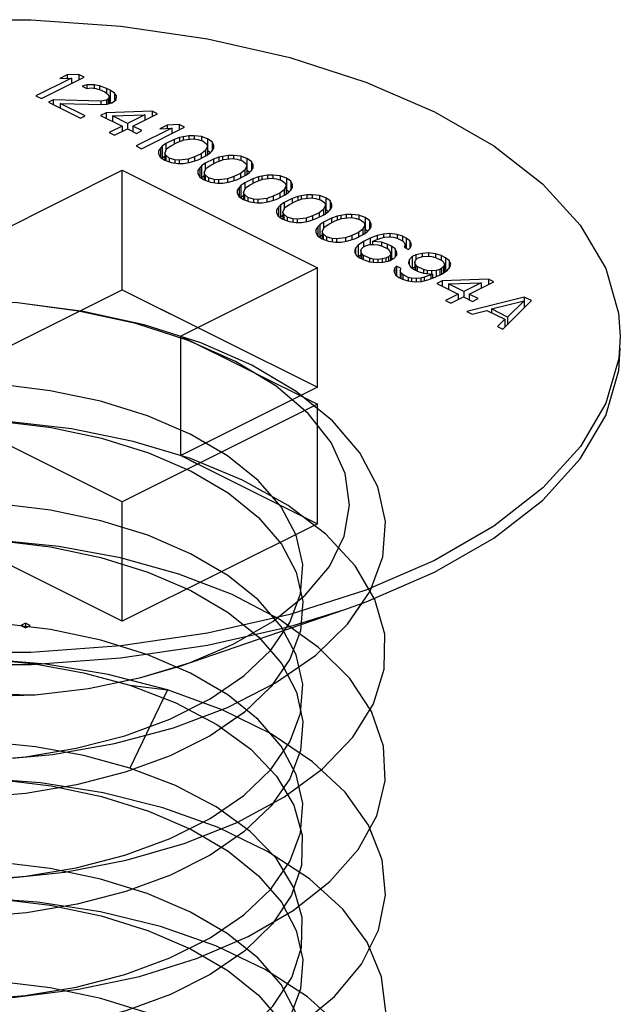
# Paper-space layout '005_EXP_CORICANT_PE_DRAWING_3_1' of a CAD drawing. Header units: millimetres. Extents: x 6 to 413, y 7 to 290.
# Tile 325 of 362: x 233.803 to 234.194, y 241.961 to 242.603. Entities that reach past the tile are written whole.
import ezdxf

# ---------------------------------------------------------------- set-up
doc = ezdxf.new("R2010")
doc.units = ezdxf.units.MM
doc.header["$LTSCALE"] = 23.1
doc.layers.get('0').update_dxf_attribs({"linetype": 'CONTINUOUS'})
doc.layers.add('124100000694A_M3X4P5_C_NI_BL183', color=7, linetype='CONTINUOUS')

# ---------------------------------------------------------------- blocks, each defined once
blk = doc.blocks.new('124100000694A_M3X4P5_C_NI_BL183', base_point=(233.7804, 242.0975))
at = {"layer": '124100000694A_M3X4P5_C_NI_BL183', "color": 7, "linetype": 'Continuous'}
for p, q in [((233.83641, 242.56495), (233.81318, 242.55333)), ((233.81668, 242.55158), (233.84468, 242.56558)), ((233.83351, 242.567), (233.82874, 242.56461)), ((233.82874, 242.56461), (233.83641, 242.56495)), ((233.84118, 242.56733), (233.83351, 242.567)), ((233.83351, 242.567), (233.83351, 242.56482)), ((233.83641, 242.56495), (233.83641, 242.56145)), ((233.84118, 242.56733), (233.84118, 242.56383)), ((233.84468, 242.56558), (233.84118, 242.56733)), ((233.84634, 242.56058), (233.84337, 242.55968)), ((233.84337, 242.55968), (233.84629, 242.55822)), ((233.84629, 242.55822), (233.84925, 242.55853)), ((233.85106, 242.5606), (233.84634, 242.56058)), ((233.84634, 242.56058), (233.84634, 242.55822)), ((233.84925, 242.55853), (233.85219, 242.55825)), ((233.85106, 242.5606), (233.85106, 242.55825)), ((233.85458, 242.56003), (233.85106, 242.5606)), ((233.85219, 242.55825), (233.8557, 242.55709)), ((233.85458, 242.56003), (233.85458, 242.55746)), ((233.85926, 242.55829), (233.85458, 242.56003)), ((233.8557, 242.55709), (233.85803, 242.55593)), ((233.85926, 242.55829), (233.85926, 242.555)), ((233.8616, 242.55712), (233.85926, 242.55829)), ((233.8616, 242.55712), (233.8616, 242.54933)), ((233.8645, 242.55507), (233.8616, 242.55712)), ((233.81318, 242.55333), (233.81668, 242.55158)), ((233.82432, 242.55074), (233.82134, 242.54925)), ((233.82432, 242.55074), (233.82432, 242.54776)), ((233.85555, 242.55002), (233.82432, 242.55074)), ((233.8591, 242.55063), (233.85555, 242.55002)), ((233.85803, 242.55593), (233.86035, 242.55417)), ((233.86029, 242.55122), (233.8591, 242.55063)), ((233.8591, 242.55063), (233.8591, 242.54798)), ((233.86091, 242.5527), (233.86029, 242.55122)), ((233.86029, 242.55122), (233.86029, 242.54817)), ((233.86035, 242.55417), (233.86091, 242.5527)), ((233.86091, 242.5527), (233.86091, 242.54836)), ((233.86379, 242.54947), (233.86559, 242.55095)), ((233.8645, 242.55507), (233.8645, 242.55005)), ((233.86564, 242.55331), (233.8645, 242.55507)), ((233.86559, 242.55095), (233.86564, 242.55331)), ((233.82134, 242.54925), (233.84234, 242.53875)), ((233.82899, 242.5484), (233.82899, 242.54542)), ((233.82899, 242.5484), (233.85668, 242.54766)), ((233.84532, 242.54024), (233.82899, 242.5484)), ((233.85555, 242.55002), (233.85555, 242.54766)), ((233.85668, 242.54766), (233.85963, 242.54798)), ((233.85963, 242.54798), (233.8626, 242.54888)), ((233.8616, 242.54933), (233.86091, 242.54967)), ((233.86235, 242.5488), (233.8616, 242.54933)), ((233.8626, 242.54888), (233.86379, 242.54947)), ((233.84234, 242.53875), (233.84532, 242.54024)), ((233.85893, 242.54237), (233.85535, 242.54058)), ((233.85535, 242.54058), (233.86935, 242.53358)), ((233.88901, 242.54341), (233.85893, 242.54237)), ((233.85893, 242.54237), (233.85893, 242.5388)), ((233.86301, 242.54033), (233.88425, 242.54103)), ((233.86301, 242.54033), (233.86301, 242.53675)), ((233.87293, 242.53537), (233.86301, 242.54033)), ((233.88425, 242.54103), (233.87293, 242.53537)), ((233.87643, 242.53362), (233.89251, 242.54166)), ((233.88425, 242.54103), (233.88425, 242.53753)), ((233.88901, 242.54341), (233.88901, 242.53991)), ((233.89251, 242.54166), (233.88901, 242.54341)), ((233.86935, 242.53358), (233.86101, 242.52941)), ((233.86451, 242.52766), (233.87285, 242.53183)), ((233.86935, 242.53358), (233.86935, 242.53008)), ((233.87285, 242.53183), (233.87869, 242.52892)), ((233.87293, 242.53537), (233.87293, 242.53183)), ((233.87643, 242.53362), (233.87643, 242.53005)), ((233.88226, 242.5307), (233.87643, 242.53362)), ((233.90175, 242.53228), (233.87851, 242.52066)), ((233.88201, 242.51891), (233.91001, 242.53291)), ((233.89884, 242.53433), (233.89408, 242.53195)), ((233.89408, 242.53195), (233.90175, 242.53228)), ((233.90651, 242.53466), (233.89884, 242.53433)), ((233.89884, 242.53433), (233.89884, 242.53215)), ((233.90175, 242.53228), (233.90175, 242.52878)), ((233.90651, 242.53466), (233.90651, 242.53116)), ((233.91001, 242.53291), (233.90651, 242.53466)), ((233.86101, 242.52941), (233.86451, 242.52766)), ((233.87869, 242.52892), (233.88226, 242.5307)), ((233.90336, 242.52492), (233.898, 242.52224)), ((233.90692, 242.52612), (233.90336, 242.52492)), ((233.90336, 242.52492), (233.90336, 242.522)), ((233.90568, 242.52316), (233.90984, 242.52466)), ((233.90929, 242.52672), (233.90692, 242.52612)), ((233.90692, 242.52612), (233.90692, 242.52361)), ((233.91284, 242.52733), (233.90929, 242.52672)), ((233.90929, 242.52672), (233.90929, 242.52446)), ((233.90984, 242.52466), (233.91575, 242.52528)), ((233.91638, 242.52735), (233.91284, 242.52733)), ((233.91284, 242.52733), (233.91284, 242.52497)), ((233.91575, 242.52528), (233.91869, 242.525)), ((233.91638, 242.52735), (233.91638, 242.52528)), ((233.92109, 242.52678), (233.91638, 242.52735)), ((233.91869, 242.525), (233.9222, 242.52384)), ((233.92109, 242.52678), (233.92109, 242.52421)), ((233.92518, 242.52533), (233.92109, 242.52678)), ((233.92518, 242.52533), (233.92518, 242.51754)), ((233.92809, 242.52328), (233.92518, 242.52533)), ((233.87851, 242.52066), (233.88201, 242.51891)), ((233.8944, 242.51927), (233.89318, 242.5175)), ((233.8956, 242.52046), (233.8944, 242.51927)), ((233.8944, 242.51927), (233.8944, 242.51338)), ((233.898, 242.52224), (233.8956, 242.52046)), ((233.8956, 242.52046), (233.8956, 242.51266)), ((233.89728, 242.51605), (233.89852, 242.519)), ((233.898, 242.52224), (233.898, 242.51776)), ((233.89852, 242.519), (233.90151, 242.52108)), ((233.90151, 242.52108), (233.90568, 242.52316)), ((233.9222, 242.52384), (233.92452, 242.52208)), ((233.92508, 242.52061), (233.92384, 242.51766)), ((233.92452, 242.52208), (233.92508, 242.52061)), ((233.92508, 242.52061), (233.92508, 242.51495)), ((233.92796, 242.51739), (233.92918, 242.51916)), ((233.92809, 242.52328), (233.92809, 242.51757)), ((233.92922, 242.52093), (233.92809, 242.52328)), ((233.92918, 242.51916), (233.92922, 242.52093)), ((233.89318, 242.5175), (233.89315, 242.51573)), ((233.89315, 242.51573), (233.89428, 242.51338)), ((233.89318, 242.5175), (233.89318, 242.51573)), ((233.89428, 242.51338), (233.89718, 242.51133)), ((233.8956, 242.51266), (233.89547, 242.51253)), ((233.89728, 242.51391), (233.8956, 242.51266)), ((233.89728, 242.51605), (233.89728, 242.51133)), ((233.89784, 242.51457), (233.89728, 242.51605)), ((233.89784, 242.51457), (233.89784, 242.5111)), ((233.90016, 242.51282), (233.89784, 242.51457)), ((233.90016, 242.51282), (233.90016, 242.51027)), ((233.90367, 242.51166), (233.90016, 242.51282)), ((233.90367, 242.51166), (233.90367, 242.50959)), ((233.90661, 242.51138), (233.90367, 242.51166)), ((233.91252, 242.512), (233.90661, 242.51138)), ((233.91668, 242.51349), (233.91252, 242.512)), ((233.91252, 242.512), (233.91252, 242.50994)), ((233.91544, 242.51054), (233.919, 242.51174)), ((233.92085, 242.51558), (233.91668, 242.51349)), ((233.91668, 242.51349), (233.91668, 242.51096)), ((233.919, 242.51174), (233.92436, 242.51442)), ((233.92384, 242.51766), (233.92085, 242.51558)), ((233.92085, 242.51558), (233.92085, 242.51266)), ((233.92903, 242.51209), (233.92367, 242.50941)), ((233.92384, 242.51766), (233.92384, 242.51416)), ((233.92436, 242.51442), (233.92676, 242.5162)), ((233.92686, 242.51635), (233.92518, 242.51754)), ((233.92676, 242.5162), (233.92796, 242.51739)), ((233.93259, 242.51328), (233.92903, 242.51209)), ((233.92903, 242.51209), (233.92903, 242.50917)), ((233.93135, 242.51033), (233.93551, 242.51183)), ((233.93496, 242.51389), (233.93259, 242.51328)), ((233.93259, 242.51328), (233.93259, 242.51078)), ((233.93851, 242.51449), (233.93496, 242.51389)), ((233.93496, 242.51389), (233.93496, 242.51163)), ((233.93551, 242.51183), (233.94142, 242.51245)), ((233.94205, 242.51451), (233.93851, 242.51449)), ((233.93851, 242.51449), (233.93851, 242.51214)), ((233.94142, 242.51245), (233.94436, 242.51217)), ((233.94205, 242.51451), (233.94205, 242.51245)), ((233.94675, 242.51395), (233.94205, 242.51451)), ((233.94436, 242.51217), (233.94787, 242.51101)), ((233.94675, 242.51395), (233.94675, 242.51138)), ((233.95085, 242.5125), (233.94675, 242.51395)), ((233.95085, 242.5125), (233.95085, 242.5047)), ((233.95375, 242.51045), (233.95085, 242.5125)), ((233.89718, 242.51133), (233.90128, 242.50988)), ((233.90128, 242.50988), (233.90598, 242.50931)), ((233.90598, 242.50931), (233.90952, 242.50933)), ((233.90661, 242.51138), (233.90661, 242.50931)), ((233.90952, 242.50933), (233.91307, 242.50994)), ((233.91307, 242.50994), (233.91544, 242.51054)), ((233.92007, 242.50644), (233.91885, 242.50466)), ((233.92127, 242.50762), (233.92007, 242.50644)), ((233.92007, 242.50644), (233.92007, 242.50054)), ((233.92367, 242.50941), (233.92127, 242.50762)), ((233.92127, 242.50762), (233.92127, 242.49983)), ((233.92295, 242.50321), (233.92419, 242.50617)), ((233.92367, 242.50941), (233.92367, 242.50492)), ((233.92419, 242.50617), (233.92718, 242.50824)), ((233.92718, 242.50824), (233.93135, 242.51033)), ((233.94787, 242.51101), (233.95019, 242.50925)), ((233.95075, 242.50778), (233.94951, 242.50483)), ((233.95019, 242.50925), (233.95075, 242.50778)), ((233.95075, 242.50778), (233.95075, 242.50212)), ((233.95363, 242.50455), (233.95485, 242.50633)), ((233.95375, 242.51045), (233.95375, 242.50473)), ((233.95488, 242.5081), (233.95375, 242.51045)), ((233.95485, 242.50633), (233.95488, 242.5081)), ((233.7804, 242.46026), (233.8695, 242.50481)), ((233.8695, 242.42686), (233.8695, 242.50481)), ((233.8695, 242.50481), (233.99678, 242.44117)), ((233.91885, 242.50466), (233.91881, 242.50289)), ((233.91881, 242.50289), (233.91994, 242.50054)), ((233.91885, 242.50466), (233.91885, 242.50289)), ((233.91994, 242.50054), (233.92285, 242.49849)), ((233.92127, 242.49983), (233.92114, 242.4997)), ((233.92295, 242.50108), (233.92127, 242.49983)), ((233.92295, 242.50321), (233.92295, 242.49849)), ((233.92351, 242.50174), (233.92295, 242.50321)), ((233.92351, 242.50174), (233.92351, 242.49826)), ((233.92583, 242.49998), (233.92351, 242.50174)), ((233.92583, 242.49998), (233.92583, 242.49744)), ((233.92934, 242.49882), (233.92583, 242.49998)), ((233.92934, 242.49882), (233.92934, 242.49676)), ((233.93228, 242.49854), (233.92934, 242.49882)), ((233.93819, 242.49917), (233.93228, 242.49854)), ((233.94235, 242.50066), (233.93819, 242.49917)), ((233.93819, 242.49917), (233.93819, 242.4971)), ((233.94111, 242.49771), (233.94467, 242.4989)), ((233.94652, 242.50275), (233.94235, 242.50066)), ((233.94235, 242.50066), (233.94235, 242.49812)), ((233.94467, 242.4989), (233.95003, 242.50159)), ((233.94951, 242.50483), (233.94652, 242.50275)), ((233.94652, 242.50275), (233.94652, 242.49983)), ((233.9547, 242.49925), (233.94934, 242.49657)), ((233.94951, 242.50483), (233.94951, 242.50132)), ((233.95003, 242.50159), (233.95243, 242.50337)), ((233.95253, 242.50352), (233.95085, 242.5047)), ((233.95243, 242.50337), (233.95363, 242.50455)), ((233.95826, 242.50045), (233.9547, 242.49925)), ((233.9547, 242.49925), (233.9547, 242.49634)), ((233.95702, 242.4975), (233.96118, 242.49899)), ((233.96063, 242.50105), (233.95826, 242.50045)), ((233.95826, 242.50045), (233.95826, 242.49794)), ((233.96418, 242.50166), (233.96063, 242.50105)), ((233.96063, 242.50105), (233.96063, 242.49879)), ((233.96118, 242.49899), (233.96709, 242.49961)), ((233.96772, 242.50168), (233.96418, 242.50166)), ((233.96418, 242.50166), (233.96418, 242.49931)), ((233.96709, 242.49961), (233.97003, 242.49933)), ((233.96772, 242.50168), (233.96772, 242.49961)), ((233.97242, 242.50111), (233.96772, 242.50168)), ((233.97003, 242.49933), (233.97354, 242.49817)), ((233.97242, 242.50111), (233.97242, 242.49854)), ((233.97652, 242.49966), (233.97242, 242.50111)), ((233.97652, 242.49966), (233.97652, 242.49187)), ((233.97942, 242.49761), (233.97652, 242.49966)), ((233.92285, 242.49849), (233.92694, 242.49704)), ((233.92694, 242.49704), (233.93165, 242.49648)), ((233.93165, 242.49648), (233.93519, 242.4965)), ((233.93228, 242.49854), (233.93228, 242.49648)), ((233.93519, 242.4965), (233.93874, 242.4971)), ((233.93874, 242.4971), (233.94111, 242.49771)), ((233.94574, 242.4936), (233.94452, 242.49183)), ((233.94694, 242.49479), (233.94574, 242.4936)), ((233.94574, 242.4936), (233.94574, 242.48771)), ((233.94934, 242.49657), (233.94694, 242.49479)), ((233.94694, 242.49479), (233.94694, 242.487)), ((233.94862, 242.49038), (233.94986, 242.49333)), ((233.94934, 242.49657), (233.94934, 242.49209)), ((233.94986, 242.49333), (233.95285, 242.49541)), ((233.95285, 242.49541), (233.95702, 242.4975)), ((233.97354, 242.49817), (233.97586, 242.49642)), ((233.97642, 242.49495), (233.97518, 242.49199)), ((233.97586, 242.49642), (233.97642, 242.49495)), ((233.97642, 242.49495), (233.97642, 242.48929)), ((233.9793, 242.49172), (233.98051, 242.49349)), ((233.97942, 242.49761), (233.97942, 242.4919)), ((233.98055, 242.49526), (233.97942, 242.49761)), ((233.98051, 242.49349), (233.98055, 242.49526)), ((233.94452, 242.49183), (233.94448, 242.49006)), ((233.94448, 242.49006), (233.94561, 242.48771)), ((233.94452, 242.49183), (233.94452, 242.49006)), ((233.94561, 242.48771), (233.94852, 242.48566)), ((233.94694, 242.487), (233.94681, 242.48687)), ((233.94862, 242.48824), (233.94694, 242.487)), ((233.94862, 242.49038), (233.94862, 242.48566)), ((233.94917, 242.48891), (233.94862, 242.49038)), ((233.94917, 242.48891), (233.94917, 242.48543)), ((233.9515, 242.48715), (233.94917, 242.48891)), ((233.9515, 242.48715), (233.9515, 242.4846)), ((233.95501, 242.48599), (233.9515, 242.48715)), ((233.95501, 242.48599), (233.95501, 242.48392)), ((233.95795, 242.48571), (233.95501, 242.48599)), ((233.96386, 242.48633), (233.95795, 242.48571)), ((233.96802, 242.48783), (233.96386, 242.48633)), ((233.96386, 242.48633), (233.96386, 242.48427)), ((233.96677, 242.48487), (233.97034, 242.48607)), ((233.97219, 242.48991), (233.96802, 242.48783)), ((233.96802, 242.48783), (233.96802, 242.48529)), ((233.97034, 242.48607), (233.9757, 242.48875)), ((233.97518, 242.49199), (233.97219, 242.48991)), ((233.97219, 242.48991), (233.97219, 242.487)), ((233.98037, 242.48642), (233.975, 242.48374)), ((233.97518, 242.49199), (233.97518, 242.48849)), ((233.9757, 242.48875), (233.97809, 242.49053)), ((233.9782, 242.49068), (233.97652, 242.49187)), ((233.97809, 242.49053), (233.9793, 242.49172)), ((233.98393, 242.48762), (233.98037, 242.48642)), ((233.98037, 242.48642), (233.98037, 242.4835)), ((233.98269, 242.48466), (233.98685, 242.48616)), ((233.9863, 242.48822), (233.98393, 242.48762)), ((233.98393, 242.48762), (233.98393, 242.48511)), ((233.98985, 242.48883), (233.9863, 242.48822)), ((233.9863, 242.48822), (233.9863, 242.48596)), ((233.98685, 242.48616), (233.99275, 242.48678)), ((233.99339, 242.48884), (233.98985, 242.48883)), ((233.98985, 242.48883), (233.98985, 242.48647)), ((233.99275, 242.48678), (233.99569, 242.4865)), ((233.99339, 242.48884), (233.99339, 242.48678)), ((233.99809, 242.48828), (233.99339, 242.48884)), ((233.99569, 242.4865), (233.99921, 242.48534)), ((233.99809, 242.48828), (233.99809, 242.48571)), ((234.00219, 242.48683), (233.99809, 242.48828)), ((234.00219, 242.48683), (234.00219, 242.47903)), ((234.00509, 242.48478), (234.00219, 242.48683)), ((233.94852, 242.48566), (233.95261, 242.48421)), ((233.95261, 242.48421), (233.95732, 242.48364)), ((233.95732, 242.48364), (233.96085, 242.48366)), ((233.95795, 242.48571), (233.95795, 242.48364)), ((233.96085, 242.48366), (233.9644, 242.48427)), ((233.9644, 242.48427), (233.96677, 242.48487)), ((233.9714, 242.48077), (233.97019, 242.479)), ((233.97261, 242.48196), (233.9714, 242.48077)), ((233.9714, 242.48077), (233.9714, 242.47487)), ((233.975, 242.48374), (233.97261, 242.48196)), ((233.97261, 242.48196), (233.97261, 242.47416)), ((233.97428, 242.47754), (233.97553, 242.4805)), ((233.975, 242.48374), (233.975, 242.47926)), ((233.97553, 242.4805), (233.97852, 242.48258)), ((233.97852, 242.48258), (233.98269, 242.48466)), ((233.99921, 242.48534), (234.00153, 242.48358)), ((234.00209, 242.48211), (234.00085, 242.47916)), ((234.00153, 242.48358), (234.00209, 242.48211)), ((234.00209, 242.48211), (234.00209, 242.47645)), ((234.00497, 242.47888), (234.00618, 242.48066)), ((234.00509, 242.48478), (234.00509, 242.47907)), ((234.00622, 242.48243), (234.00509, 242.48478)), ((234.00618, 242.48066), (234.00622, 242.48243)), ((233.97019, 242.479), (233.97015, 242.47723)), ((233.97015, 242.47723), (233.97128, 242.47487)), ((233.97019, 242.479), (233.97019, 242.47723)), ((233.97128, 242.47487), (233.97418, 242.47283)), ((233.97261, 242.47416), (233.97248, 242.47403)), ((233.97428, 242.47541), (233.97261, 242.47416)), ((233.97428, 242.47754), (233.97428, 242.47283)), ((233.97484, 242.47607), (233.97428, 242.47754)), ((233.97484, 242.47607), (233.97484, 242.47259)), ((233.97716, 242.47432), (233.97484, 242.47607)), ((233.97716, 242.47432), (233.97716, 242.47177)), ((233.98068, 242.47316), (233.97716, 242.47432)), ((233.98068, 242.47316), (233.98068, 242.47109)), ((233.98362, 242.47288), (233.98068, 242.47316)), ((233.98953, 242.4735), (233.98362, 242.47288)), ((233.99368, 242.47499), (233.98953, 242.4735)), ((233.98953, 242.4735), (233.98953, 242.47144)), ((233.99244, 242.47204), (233.99601, 242.47324)), ((233.99785, 242.47708), (233.99368, 242.47499)), ((233.99368, 242.47499), (233.99368, 242.47246)), ((233.99601, 242.47324), (234.00137, 242.47592)), ((234.00085, 242.47916), (233.99785, 242.47708)), ((233.99785, 242.47708), (233.99785, 242.47416)), ((234.00603, 242.47358), (234.00067, 242.4709)), ((234.00085, 242.47916), (234.00085, 242.47566)), ((234.00137, 242.47592), (234.00376, 242.4777)), ((234.00387, 242.47785), (234.00219, 242.47903)), ((234.00376, 242.4777), (234.00497, 242.47888)), ((234.0096, 242.47478), (234.00603, 242.47358)), ((234.00603, 242.47358), (234.00603, 242.47067)), ((234.00835, 242.47183), (234.01251, 242.47332)), ((234.01197, 242.47538), (234.0096, 242.47478)), ((234.0096, 242.47478), (234.0096, 242.47227)), ((234.01552, 242.47599), (234.01197, 242.47538)), ((234.01197, 242.47538), (234.01197, 242.47313)), ((234.01251, 242.47332), (234.01842, 242.47394)), ((234.01905, 242.47601), (234.01552, 242.47599)), ((234.01552, 242.47599), (234.01552, 242.47364)), ((234.01842, 242.47394), (234.02136, 242.47366)), ((234.01905, 242.47601), (234.01905, 242.47394)), ((234.02376, 242.47545), (234.01905, 242.47601)), ((234.02136, 242.47366), (234.02488, 242.4725)), ((234.02376, 242.47545), (234.02376, 242.47287)), ((234.02785, 242.47399), (234.02376, 242.47545)), ((234.02785, 242.47399), (234.02785, 242.4662)), ((234.03076, 242.47195), (234.02785, 242.47399)), ((233.97418, 242.47283), (233.97828, 242.47137)), ((233.97828, 242.47137), (233.98298, 242.47081)), ((233.98298, 242.47081), (233.98652, 242.47083)), ((233.98362, 242.47288), (233.98362, 242.47081)), ((233.98652, 242.47083), (233.99007, 242.47144)), ((233.99007, 242.47144), (233.99244, 242.47204)), ((233.99707, 242.46794), (233.99586, 242.46616)), ((233.99828, 242.46912), (233.99707, 242.46794)), ((233.99707, 242.46794), (233.99707, 242.46204)), ((234.00067, 242.4709), (233.99828, 242.46912)), ((233.99828, 242.46912), (233.99828, 242.46133)), ((233.99995, 242.46471), (234.00119, 242.46766)), ((234.00067, 242.4709), (234.00067, 242.46642)), ((234.00119, 242.46766), (234.00418, 242.46974)), ((234.00418, 242.46974), (234.00835, 242.47183)), ((234.02488, 242.4725), (234.0272, 242.47075)), ((234.02775, 242.46928), (234.02651, 242.46632)), ((234.0272, 242.47075), (234.02775, 242.46928)), ((234.02775, 242.46928), (234.02775, 242.46362)), ((234.03063, 242.46605), (234.03185, 242.46782)), ((234.03076, 242.47195), (234.03076, 242.46623)), ((234.03189, 242.46959), (234.03076, 242.47195)), ((234.03185, 242.46782), (234.03189, 242.46959)), ((233.99586, 242.46616), (233.99582, 242.46439)), ((233.99582, 242.46439), (233.99695, 242.46204)), ((233.99586, 242.46616), (233.99586, 242.46439)), ((233.99695, 242.46204), (233.99985, 242.45999)), ((233.99828, 242.46133), (233.99814, 242.4612)), ((233.99995, 242.46257), (233.99828, 242.46133)), ((233.99995, 242.46471), (233.99995, 242.45999)), ((234.00051, 242.46324), (233.99995, 242.46471)), ((234.00051, 242.46324), (234.00051, 242.45976)), ((234.00283, 242.46148), (234.00051, 242.46324)), ((234.00283, 242.46148), (234.00283, 242.45894)), ((234.00634, 242.46032), (234.00283, 242.46148)), ((234.00634, 242.46032), (234.00634, 242.45825)), ((234.00929, 242.46004), (234.00634, 242.46032)), ((234.01519, 242.46066), (234.00929, 242.46004)), ((234.01935, 242.46216), (234.01519, 242.46066)), ((234.01519, 242.46066), (234.01519, 242.4586)), ((234.01811, 242.4592), (234.02167, 242.4604)), ((234.02352, 242.46424), (234.01935, 242.46216)), ((234.01935, 242.46216), (234.01935, 242.45962)), ((234.02167, 242.4604), (234.02704, 242.46308)), ((234.02651, 242.46632), (234.02352, 242.46424)), ((234.02352, 242.46424), (234.02352, 242.46133)), ((234.02651, 242.46632), (234.02651, 242.46282)), ((234.03111, 242.46045), (234.02694, 242.45837)), ((234.02704, 242.46308), (234.02943, 242.46486)), ((234.02954, 242.46501), (234.02785, 242.4662)), ((234.02943, 242.46486), (234.03063, 242.46605)), ((234.03586, 242.46225), (234.03111, 242.46045)), ((234.03111, 242.46045), (234.03111, 242.45633)), ((234.03402, 242.45899), (234.03818, 242.46049)), ((234.04001, 242.46315), (234.03586, 242.46225)), ((234.03586, 242.46225), (234.03586, 242.45965)), ((234.03818, 242.46049), (234.04055, 242.46109)), ((234.04414, 242.46347), (234.04001, 242.46315)), ((234.04001, 242.46315), (234.04001, 242.46109)), ((234.04055, 242.46109), (234.04351, 242.4614)), ((234.04351, 242.4614), (234.04645, 242.46112)), ((234.04414, 242.46347), (234.04414, 242.4614)), ((234.04884, 242.4629), (234.04414, 242.46347)), ((234.04645, 242.46112), (234.04879, 242.46055)), ((234.04879, 242.46055), (234.05229, 242.4588)), ((234.04884, 242.4629), (234.04884, 242.46055)), ((234.05236, 242.46174), (234.04884, 242.4629)), ((234.05236, 242.46174), (234.05236, 242.4588)), ((234.05469, 242.46058), (234.05236, 242.46174)), ((234.05469, 242.46058), (234.05469, 242.45402)), ((234.05701, 242.45882), (234.05469, 242.46058)), ((233.99985, 242.45999), (234.00395, 242.45854)), ((234.00395, 242.45854), (234.00865, 242.45798)), ((234.00865, 242.45798), (234.01219, 242.45799)), ((234.00929, 242.46004), (234.00929, 242.45798)), ((234.01219, 242.45799), (234.01574, 242.4586)), ((234.01574, 242.4586), (234.01811, 242.4592)), ((234.02154, 242.45392), (234.0209, 242.45185)), ((234.02335, 242.45599), (234.02154, 242.45392)), ((234.02154, 242.45392), (234.02154, 242.45053)), ((234.02694, 242.45837), (234.02335, 242.45599)), ((234.02335, 242.45599), (234.02335, 242.4485)), ((234.02566, 242.45364), (234.02686, 242.45483)), ((234.02686, 242.45483), (234.02865, 242.45572)), ((234.02694, 242.45837), (234.02694, 242.45483)), ((234.02865, 242.45572), (234.03102, 242.45633)), ((234.03102, 242.45633), (234.03338, 242.45634)), ((234.03283, 242.4584), (234.03402, 242.45899)), ((234.03283, 242.4584), (234.03283, 242.45634)), ((234.03871, 242.45784), (234.03283, 242.4584)), ((234.03338, 242.45634), (234.03632, 242.45606)), ((234.03632, 242.45606), (234.03867, 242.45548)), ((234.03867, 242.45548), (234.04275, 242.45344)), ((234.03871, 242.45784), (234.03871, 242.45548)), ((234.04223, 242.45668), (234.03871, 242.45784)), ((234.04223, 242.45668), (234.04223, 242.4537)), ((234.04514, 242.45522), (234.04223, 242.45668)), ((234.04514, 242.45522), (234.04514, 242.44743)), ((234.04747, 242.45346), (234.04514, 242.45522)), ((234.05229, 242.4588), (234.05345, 242.45762)), ((234.05401, 242.45615), (234.05339, 242.45467)), ((234.05339, 242.45467), (234.0563, 242.45322)), ((234.05345, 242.45762), (234.05401, 242.45615)), ((234.05401, 242.45615), (234.05401, 242.45436)), ((234.0563, 242.45322), (234.05751, 242.4544)), ((234.05701, 242.45882), (234.05701, 242.45391)), ((234.05814, 242.45647), (234.05701, 242.45882)), ((234.05751, 242.4544), (234.05814, 242.45647)), ((234.0209, 242.45185), (234.02203, 242.4495)), ((234.02203, 242.4495), (234.02435, 242.44774)), ((234.02504, 242.44931), (234.02357, 242.44834)), ((234.02435, 242.44774), (234.02727, 242.44628)), ((234.02504, 242.45217), (234.02566, 242.45364)), ((234.02504, 242.45217), (234.02504, 242.4474)), ((234.0256, 242.4507), (234.02504, 242.45217)), ((234.0256, 242.4507), (234.0256, 242.44712)), ((234.02675, 242.44952), (234.0256, 242.4507)), ((234.02675, 242.44952), (234.02675, 242.44654)), ((234.03083, 242.44748), (234.02675, 242.44952)), ((234.03083, 242.44748), (234.03083, 242.44512)), ((234.03318, 242.4469), (234.03083, 242.44748)), ((234.04145, 242.44754), (234.03907, 242.44694)), ((234.04323, 242.44843), (234.04145, 242.44754)), ((234.04145, 242.44754), (234.04145, 242.44527)), ((234.04275, 242.45344), (234.0439, 242.45227)), ((234.04444, 242.44962), (234.04323, 242.44843)), ((234.04323, 242.44843), (234.04323, 242.44578)), ((234.0439, 242.45227), (234.04446, 242.4508)), ((234.04446, 242.4508), (234.04444, 242.44962)), ((234.04444, 242.44962), (234.04444, 242.44612)), ((234.04514, 242.44743), (234.04446, 242.44777)), ((234.0459, 242.44685), (234.04514, 242.44743)), ((234.04675, 242.44727), (234.04856, 242.44934)), ((234.04747, 242.45346), (234.04747, 242.44809)), ((234.04859, 242.45111), (234.04747, 242.45346)), ((234.04856, 242.44934), (234.04859, 242.45111)), ((234.05856, 242.44851), (234.05675, 242.44644)), ((234.06094, 242.4497), (234.05856, 242.44851)), ((234.05856, 242.44851), (234.05856, 242.44102)), ((234.06509, 242.45061), (234.06094, 242.4497)), ((234.06094, 242.4497), (234.06094, 242.44617)), ((234.06207, 242.44735), (234.06327, 242.44795)), ((234.06327, 242.44795), (234.06564, 242.44855)), ((234.06922, 242.45093), (234.06509, 242.45061)), ((234.06509, 242.45061), (234.06509, 242.44855)), ((234.06564, 242.44855), (234.06859, 242.44886)), ((234.06859, 242.44886), (234.07153, 242.44858)), ((234.06922, 242.45093), (234.06922, 242.44886)), ((234.07393, 242.45036), (234.06922, 242.45093)), ((234.07153, 242.44858), (234.07388, 242.448)), ((234.07388, 242.448), (234.07796, 242.44596)), ((234.07393, 242.45036), (234.07393, 242.448)), ((234.07744, 242.4492), (234.07393, 242.45036)), ((234.07744, 242.4492), (234.07744, 242.44622)), ((234.08036, 242.44774), (234.07744, 242.4492)), ((234.08036, 242.44774), (234.08036, 242.43995)), ((234.08268, 242.44599), (234.08036, 242.44774)), ((233.99678, 242.44117), (233.90768, 242.39662)), ((234.02727, 242.44628), (234.03078, 242.44512)), ((234.03078, 242.44512), (234.03549, 242.44456)), ((234.03318, 242.4469), (234.03318, 242.44484)), ((234.03612, 242.44663), (234.03318, 242.4469)), ((234.03549, 242.44456), (234.03962, 242.44488)), ((234.03907, 242.44694), (234.03612, 242.44663)), ((234.03612, 242.44663), (234.03612, 242.44456)), ((234.03907, 242.44694), (234.03907, 242.44488)), ((234.03962, 242.44488), (234.04377, 242.44578)), ((234.04377, 242.44578), (234.04675, 242.44727)), ((234.0472, 242.44108), (234.04657, 242.43902)), ((234.04841, 242.44227), (234.0472, 242.44108)), ((234.0472, 242.44108), (234.0472, 242.4377)), ((234.04841, 242.44227), (234.04841, 242.43613)), ((234.05133, 242.44081), (234.04841, 242.44227)), ((234.05675, 242.44644), (234.05612, 242.44437)), ((234.05612, 242.44437), (234.05725, 242.44202)), ((234.05675, 242.44644), (234.05675, 242.44305)), ((234.05725, 242.44202), (234.05957, 242.44026)), ((234.06025, 242.44156), (234.05881, 242.44084)), ((234.06025, 242.44469), (234.06087, 242.44617)), ((234.06025, 242.44469), (234.06025, 242.43992)), ((234.06081, 242.44322), (234.06025, 242.44469)), ((234.06081, 242.44322), (234.06081, 242.43964)), ((234.06196, 242.44205), (234.06081, 242.44322)), ((234.06087, 242.44617), (234.06207, 242.44735)), ((234.06196, 242.44205), (234.06196, 242.43907)), ((234.06605, 242.44), (234.06196, 242.44205)), ((234.07905, 242.44184), (234.07785, 242.44066)), ((234.07796, 242.44596), (234.07912, 242.44479)), ((234.07967, 242.44332), (234.07905, 242.44184)), ((234.07905, 242.44184), (234.07905, 242.43796)), ((234.07912, 242.44479), (234.07967, 242.44332)), ((234.07967, 242.44332), (234.07967, 242.43838)), ((234.08136, 242.43949), (234.08317, 242.44157)), ((234.08268, 242.44599), (234.08268, 242.441)), ((234.08381, 242.44363), (234.08268, 242.44599)), ((234.08317, 242.44157), (234.08381, 242.44363)), ((234.04657, 242.43902), (234.0477, 242.43666)), ((234.0477, 242.43666), (234.05002, 242.43491)), ((234.05002, 242.43491), (234.05236, 242.43374)), ((234.0507, 242.43933), (234.05133, 242.44081)), ((234.0507, 242.43933), (234.0507, 242.43457)), ((234.05126, 242.43786), (234.0507, 242.43933)), ((234.05126, 242.43786), (234.05126, 242.43429)), ((234.05242, 242.43669), (234.05126, 242.43786)), ((234.05242, 242.43669), (234.05242, 242.43374)), ((234.05592, 242.43494), (234.05242, 242.43669)), ((234.05592, 242.43494), (234.05592, 242.43258)), ((234.05826, 242.43436), (234.05592, 242.43494)), ((234.05957, 242.44026), (234.06248, 242.43881)), ((234.06248, 242.43881), (234.066, 242.43765)), ((234.06653, 242.435), (234.06416, 242.43439)), ((234.066, 242.43765), (234.07188, 242.43709)), ((234.06605, 242.44), (234.06605, 242.43765)), ((234.06839, 242.43943), (234.06605, 242.44)), ((234.07069, 242.43649), (234.06653, 242.435)), ((234.06653, 242.435), (234.06653, 242.43273)), ((234.06839, 242.43943), (234.06839, 242.43742)), ((234.07133, 242.43915), (234.06839, 242.43943)), ((234.06885, 242.43324), (234.0736, 242.43503)), ((234.07188, 242.43709), (234.07069, 242.43649)), ((234.07069, 242.43649), (234.07069, 242.43393)), ((234.07429, 242.43946), (234.07133, 242.43915)), ((234.07133, 242.43915), (234.07133, 242.43709)), ((234.07188, 242.43709), (234.07188, 242.43438)), ((234.0736, 242.43503), (234.07778, 242.43712)), ((234.07666, 242.44006), (234.07429, 242.43946)), ((234.07429, 242.43946), (234.07429, 242.43537)), ((234.07785, 242.44066), (234.07666, 242.44006)), ((234.07666, 242.44006), (234.07666, 242.43656)), ((234.07778, 242.43712), (234.08136, 242.43949)), ((234.07785, 242.44066), (234.07785, 242.43712)), ((234.08036, 242.43995), (234.07967, 242.44029)), ((234.08121, 242.4393), (234.08036, 242.43995)), ((234.05236, 242.43374), (234.05587, 242.43258)), ((234.05587, 242.43258), (234.06057, 242.43202)), ((234.05826, 242.43436), (234.05826, 242.43229)), ((234.06121, 242.43408), (234.05826, 242.43436)), ((234.06057, 242.43202), (234.06471, 242.43233)), ((234.06416, 242.43439), (234.06121, 242.43408)), ((234.06121, 242.43408), (234.06121, 242.43202)), ((234.06416, 242.43439), (234.06416, 242.43233)), ((234.06471, 242.43233), (234.06885, 242.43324)), ((234.07827, 242.4327), (234.0747, 242.43091)), ((234.0747, 242.43091), (234.0887, 242.42391)), ((234.10836, 242.43374), (234.07827, 242.4327)), ((234.07827, 242.4327), (234.07827, 242.42912)), ((234.08236, 242.43066), (234.10359, 242.43136)), ((234.08236, 242.43066), (234.08236, 242.42708)), ((234.09227, 242.4257), (234.08236, 242.43066)), ((234.10359, 242.43136), (234.09227, 242.4257)), ((234.09577, 242.42395), (234.11186, 242.43199)), ((234.10359, 242.43136), (234.10359, 242.42786)), ((234.10836, 242.43374), (234.10836, 242.43024)), ((234.11186, 242.43199), (234.10836, 242.43374)), ((233.7804, 242.38232), (233.8695, 242.42686)), ((233.8695, 242.42686), (233.91883, 242.4022)), ((234.0887, 242.42391), (234.08036, 242.41974)), ((234.08386, 242.41799), (234.0922, 242.42216)), ((234.0887, 242.42391), (234.0887, 242.42041)), ((234.0922, 242.42216), (234.09803, 242.41924)), ((234.09227, 242.4257), (234.09227, 242.42216)), ((234.13169, 242.42207), (234.09436, 242.41274)), ((234.09577, 242.42395), (234.09577, 242.42037)), ((234.10161, 242.42103), (234.09577, 242.42395)), ((234.13169, 242.42207), (234.13169, 242.41972)), ((234.13636, 242.41974), (234.13169, 242.42207)), ((234.08036, 242.41974), (234.08386, 242.41799)), ((234.09803, 242.41924), (234.10161, 242.42103)), ((234.11031, 242.4143), (234.13164, 242.41972)), ((234.11769, 242.40107), (234.13636, 242.41974)), ((234.13164, 242.41972), (234.12081, 242.40905)), ((234.13164, 242.41972), (234.13164, 242.41502)), ((234.09436, 242.41274), (234.09786, 242.41099)), ((234.09786, 242.41099), (234.10734, 242.4134)), ((234.10734, 242.4134), (234.11901, 242.40756)), ((234.11031, 242.4143), (234.11031, 242.41192)), ((234.12081, 242.40905), (234.11031, 242.4143)), ((234.12081, 242.40905), (234.12081, 242.40419)), ((234.11901, 242.40756), (234.11419, 242.40282)), ((234.11419, 242.40282), (234.11769, 242.40107)), ((234.11901, 242.40756), (234.11901, 242.40239)), ((233.90768, 242.31868), (233.90768, 242.39662)), ((233.90768, 242.39662), (233.99678, 242.35207)), ((233.99678, 242.35207), (233.8695, 242.28843)), ((233.8695, 242.28843), (233.7804, 242.33298)), ((233.90768, 242.31868), (233.91883, 242.3131)), ((234.0285, 242.22311), (234.07314, 242.24245)), ((234.01464, 242.21814), (234.0285, 242.22311)), ((233.90844, 242.18171), (234.01464, 242.21814)), ((233.80639, 242.20925), (233.80341, 242.20776)), ((233.80341, 242.20776), (233.80633, 242.20631)), ((233.80633, 242.20631), (233.80931, 242.20779)), ((233.80639, 242.20925), (233.80639, 242.20631)), ((233.80931, 242.20779), (233.80639, 242.20925)), ((233.94931, 242.15126), (233.92677, 242.13581)), ((233.94887, 242.07297), (233.92677, 242.05787)), ((233.94947, 241.9955), (233.92677, 241.97993))]:
    blk.add_line(p, q, dxfattribs=at)
for points in [[(233.48766, 242.54299), (233.53234, 242.56235), (233.58209, 242.57833), (233.63583, 242.59059), (233.69237, 242.59888), (233.75087, 242.60309), (233.80998, 242.60309), (233.86844, 242.59888), (233.92505, 242.59057), (233.97878, 242.57831), (234.02849, 242.56234), (234.07313, 242.543), (234.1118, 242.52069), (234.14372, 242.49586), (234.16824, 242.46903), (234.18488, 242.44075), (234.19332, 242.41156), (234.1944, 242.39662)], [(234.1944, 242.39662), (234.19338, 242.38205), (234.18503, 242.35282), (234.16848, 242.32452), (234.14395, 242.29758), (234.11193, 242.27264), (234.07314, 242.25025)], [(234.07314, 242.24245), (234.11183, 242.26477), (234.14376, 242.28962), (234.1683, 242.31649), (234.18494, 242.34482), (234.19335, 242.37406), (234.1944, 242.38882)], [(234.07314, 242.25025), (234.02846, 242.23089), (233.97871, 242.21491)], [(234.01987, 242.13476), (234.03339, 242.15659), (234.04039, 242.17916), (234.04072, 242.20203), (234.03434, 242.22479), (234.03394, 242.22547)], [(233.54616, 242.21814), (233.58199, 242.20714), (233.63572, 242.19488), (233.6924, 242.18655), (233.75087, 242.18235), (233.80994, 242.18235), (233.8684, 242.18655), (233.92508, 242.19488), (233.97881, 242.20714), (234.01464, 242.21814)], [(233.9957, 242.18846), (234.01643, 242.2085), (234.02576, 242.22213)], [(233.97871, 242.21491), (233.92498, 242.20265), (233.86844, 242.19435), (233.80993, 242.19015), (233.75082, 242.19015), (233.69237, 242.19435), (233.63575, 242.20267), (233.58203, 242.21493)], [(233.90281, 242.141), (233.93817, 242.15429), (233.96944, 242.17026), (233.9957, 242.18846)], [(233.65525, 242.18072), (233.67001, 242.17607), (233.70329, 242.16825), (233.73889, 242.16328), (233.77572, 242.16134), (233.81263, 242.16249)], [(233.81263, 242.16249), (233.84747, 242.16666), (233.88162, 242.17373), (233.90847, 242.18171)], [(233.96767, 242.16936), (233.96704, 242.16843), (233.94931, 242.15126)], [(234.02341, 242.06154), (234.03551, 242.08359), (234.04105, 242.10632), (234.03991, 242.12906), (234.03216, 242.15153), (234.03118, 242.15302)], [(233.78045, 242.1197), (233.82404, 242.12362), (233.86436, 242.1307), (233.90281, 242.141)], [(233.92677, 242.13581), (233.90081, 242.12277), (233.8714, 242.11194), (233.83953, 242.10366)], [(233.97478, 242.09559), (234.00015, 242.11427), (234.01987, 242.13476)], [(233.83953, 242.10366), (233.80648, 242.09815), (233.77226, 242.09535), (233.73796, 242.09539), (233.70507, 242.09823)], [(233.90997, 242.06541), (233.94452, 242.07922), (233.97478, 242.09559)], [(233.96786, 242.09184), (233.96641, 242.08975), (233.94887, 242.07297)], [(234.02551, 241.98667), (234.03672, 242.00889), (234.04129, 242.03172), (234.03911, 242.05475), (234.03098, 242.07534)], [(233.78049, 242.04176), (233.79056, 242.04234), (233.83194, 242.04679), (233.87209, 242.05453), (233.90997, 242.06541)], [(233.92677, 242.05787), (233.90087, 242.04485), (233.8717, 242.03409), (233.83998, 242.02581)], [(233.9809, 242.02163), (234.00499, 242.04069), (234.02341, 242.06154)], [(233.83998, 242.02581), (233.807, 242.02027), (233.77286, 242.01743), (233.73852, 242.01743), (233.70545, 242.02024)], [(233.91796, 241.9903), (233.95164, 242.00471), (233.9809, 242.02163)], [(233.96832, 242.01436), (233.96744, 242.01302), (233.94947, 241.9955)], [(234.02664, 241.91045), (234.03731, 241.93272), (234.04136, 241.95551), (234.03867, 241.97852), (234.03085, 241.99726)], [(233.78046, 241.96382), (233.79959, 241.96508), (233.84097, 241.97028), (233.88077, 241.97875), (233.91796, 241.9903)], [(233.98453, 241.94619), (234.00795, 241.96558), (234.02551, 241.98667)], [(233.92677, 241.97993), (233.90087, 241.96691), (233.87176, 241.95617), (233.8401, 241.9479), (233.80711, 241.94234), (233.77333, 241.93951), (233.73945, 241.93945), (233.70669, 241.94214)]]:
    blk.add_lwpolyline(points, dxfattribs=at)

psp = doc.layouts.new('005_EXP_CORICANT_PE_DRAWING_3_1')

# ---------------------------------------------------------------- linework, layer by layer
at = {"color": 2, "linetype": 'Continuous'}
for p, q in [((233.7804, 242.46026), (233.8695, 242.50481)), ((233.8695, 242.50481), (233.99678, 242.44117)), ((233.99678, 242.44117), (233.90768, 242.39662)), ((233.90768, 242.39662), (233.99678, 242.35207)), ((233.99678, 242.35207), (233.8695, 242.28843)), ((233.8695, 242.28843), (233.7804, 242.33298))]:
    psp.add_line(p, q, dxfattribs=at)
at = {"color": 6, "linetype": 'Continuous'}
for p, q in [((233.8695, 242.42686), (233.8695, 242.50481)), ((233.99678, 242.36322), (233.99678, 242.44117)), ((233.7804, 242.38232), (233.8695, 242.42686)), ((233.8695, 242.42686), (233.99678, 242.36322)), ((233.90768, 242.31868), (233.90768, 242.39662)), ((233.99678, 242.36322), (233.90768, 242.31868)), ((233.99678, 242.27413), (233.99678, 242.35207)), ((233.90768, 242.31868), (233.99678, 242.27413)), ((233.8695, 242.21049), (233.8695, 242.28843)), ((233.99678, 242.27413), (233.8695, 242.21049)), ((233.8695, 242.21049), (233.7804, 242.25504)), ((233.87438, 242.16871), (233.89889, 242.16577)), ((233.89889, 242.16577), (233.87438, 242.11472))]:
    psp.add_line(p, q, dxfattribs=at)
at = {"color": 2, "linetype": 'Continuous'}
for points in [[(233.94188, 242.19552), (233.96763, 242.2104), (233.98891, 242.22755), (234.00465, 242.24632), (234.0143, 242.26594), (234.01783, 242.28633), (234.01497, 242.30697), (234.00575, 242.32717), (233.99066, 242.34615), (233.96978, 242.36388), (233.94337, 242.37997), (233.91245, 242.39372), (233.87823, 242.40473), (233.84096, 242.41296), (233.80115, 242.41823), (233.76076, 242.42024), (233.72055, 242.41905), (233.68085, 242.41461), (233.643, 242.407)], [(233.92677, 242.15976), (233.94879, 242.17479), (233.96642, 242.19164), (233.97887, 242.20971), (233.98581, 242.22835), (233.98722, 242.24756), (233.98292, 242.26668), (233.97313, 242.28509), (233.95813, 242.30242), (233.9382, 242.3184), (233.91378, 242.33264), (233.88584, 242.3446), (233.85519, 242.35409), (233.82243, 242.36098), (233.78833, 242.36512), (233.75424, 242.36641), (233.72136, 242.36496), (233.68964, 242.36082), (233.66018, 242.35411), (233.63403, 242.3451)], [(233.63403, 242.32115), (233.66002, 242.33012), (233.68937, 242.33683), (233.72122, 242.341), (233.75454, 242.34247), (233.78889, 242.34113), (233.82302, 242.33693), (233.85592, 242.32996), (233.88668, 242.32035), (233.91448, 242.30834), (233.93858, 242.2942), (233.95836, 242.27826), (233.9733, 242.26089), (233.98302, 242.24249), (233.98722, 242.22349), (233.9858, 242.20435), (233.97884, 242.18571), (233.96645, 242.16773), (233.94892, 242.15095), (233.92677, 242.13581)], [(233.92677, 242.08181), (233.94877, 242.09683), (233.9664, 242.11368), (233.97886, 242.13174), (233.98581, 242.15038), (233.98722, 242.16954), (233.98299, 242.18858), (233.9732, 242.20704), (233.95823, 242.22439), (233.93834, 242.24036), (233.91396, 242.2546), (233.88606, 242.26658), (233.8555, 242.27607), (233.82271, 242.28299), (233.78851, 242.28716), (233.75437, 242.28847), (233.72145, 242.28702), (233.68965, 242.28288), (233.66016, 242.27617), (233.63403, 242.26715)], [(233.63403, 242.26715), (233.61202, 242.25621), (233.5944, 242.24349), (233.58193, 242.22955), (233.575, 242.21498), (233.57358, 242.19991), (233.57785, 242.18495), (233.58763, 242.17062), (233.60262, 242.15737), (233.62251, 242.1455), (233.64692, 242.1354), (233.67483, 242.12753), (233.70543, 242.12213), (233.73818, 242.11933), (233.77234, 242.11929), (233.80645, 242.12209), (233.83936, 242.12757), (233.87113, 242.1358), (233.90062, 242.14663), (233.92677, 242.15976)], [(233.63403, 242.24321), (233.65997, 242.25216), (233.68926, 242.25886), (233.72106, 242.26304), (233.75406, 242.26452), (233.78825, 242.26324), (233.82258, 242.25907), (233.85557, 242.25211), (233.88615, 242.2426), (233.91417, 242.23055), (233.93865, 242.21621), (233.95855, 242.20013), (233.97348, 242.18269), (233.98317, 242.16412), (233.98726, 242.14512), (233.98573, 242.12611), (233.97878, 242.10765), (233.96641, 242.08975), (233.94887, 242.07297), (233.92677, 242.05787)], [(233.92677, 242.13581), (233.90081, 242.12277), (233.87141, 242.11194), (233.83953, 242.10366), (233.80648, 242.09814), (233.77226, 242.09535), (233.73796, 242.09539), (233.70507, 242.09823), (233.6745, 242.10366), (233.64652, 242.11159), (233.62209, 242.12177), (233.60222, 242.13371), (233.58731, 242.14705), (233.57764, 242.16146), (233.57355, 242.17636), (233.57507, 242.1913), (233.58202, 242.20572), (233.59438, 242.21953), (233.61192, 242.23221), (233.63403, 242.24321)], [(233.92677, 242.00387), (233.94875, 242.01887), (233.96637, 242.0357), (233.97884, 242.05376), (233.9858, 242.0724), (233.98723, 242.09152), (233.98301, 242.11055), (233.97322, 242.12907), (233.95824, 242.14643), (233.93837, 242.1624), (233.91399, 242.17664), (233.88609, 242.18863), (233.85559, 242.1981), (233.82267, 242.20505), (233.78837, 242.20923), (233.75422, 242.21053), (233.72124, 242.20906), (233.68944, 242.2049), (233.66009, 242.1982), (233.63403, 242.18921)], [(233.81263, 242.16249), (233.84747, 242.16666), (233.88162, 242.17373), (233.91336, 242.18344), (233.94188, 242.19552)], [(233.63403, 242.18921), (233.61204, 242.17828), (233.59442, 242.16557), (233.58196, 242.15164), (233.57501, 242.13707), (233.57358, 242.12203), (233.5778, 242.10711), (233.58758, 242.09274), (233.60255, 242.07948), (233.62242, 242.06761), (233.64681, 242.0575), (233.67471, 242.04962), (233.70523, 242.04421), (233.73808, 242.04139), (233.77234, 242.04135), (233.80648, 242.04415), (233.83943, 242.04964), (233.87124, 242.05789), (233.90067, 242.06871), (233.92677, 242.08181)], [(233.63403, 242.16527), (233.65884, 242.1739), (233.6865, 242.18042), (233.71647, 242.18467), (233.7477, 242.18651), (233.77992, 242.18587), (233.81246, 242.18266), (233.84428, 242.1769), (233.87438, 242.16871)], [(233.69484, 242.17767), (233.72174, 242.17079), (233.75069, 242.16589), (233.7812, 242.16308), (233.81263, 242.16249)], [(233.92677, 242.05787), (233.90087, 242.04485), (233.8717, 242.03409), (233.83998, 242.02581), (233.807, 242.02027), (233.77286, 242.01743), (233.73852, 242.01743), (233.70545, 242.02024), (233.67484, 242.02564), (233.64678, 242.03356), (233.62228, 242.04374), (233.60234, 242.05569), (233.58738, 242.06903), (233.57764, 242.08349), (233.57355, 242.09843), (233.57507, 242.11335), (233.58203, 242.12779), (233.59441, 242.14162), (233.61195, 242.15428), (233.63403, 242.16527)], [(233.87438, 242.16871), (233.90446, 242.15722), (233.93115, 242.14315), (233.95326, 242.12702), (233.97006, 242.10943), (233.98145, 242.09048), (233.98691, 242.07084), (233.98634, 242.05112), (233.97984, 242.03178), (233.96744, 242.01301), (233.94946, 241.9955), (233.92677, 241.97993)], [(233.87438, 242.11472), (233.84437, 242.12288), (233.81278, 242.12862), (233.7804, 242.13184), (233.74802, 242.13252), (233.71644, 242.13067), (233.68642, 242.12641), (233.65873, 242.11987), (233.63403, 242.11127)], [(233.92677, 241.92593), (233.94961, 241.94163), (233.96763, 241.95925), (233.98, 241.9781), (233.98641, 241.99751), (233.98685, 242.01726), (233.98127, 242.03689), (233.96978, 242.0558), (233.95293, 242.07331), (233.93084, 242.08934), (233.90425, 242.10332), (233.87438, 242.11472)], [(233.63403, 242.11127), (233.61201, 242.10032), (233.59449, 242.0877), (233.58205, 242.07382), (233.57502, 242.05921), (233.57358, 242.04409), (233.57783, 242.02909), (233.58767, 242.0147), (233.60277, 242.00138), (233.62269, 241.98953), (233.64688, 241.97953), (233.67467, 241.97169), (233.70531, 241.96626), (233.73802, 241.96345), (233.77192, 241.96339), (233.80609, 241.96616), (233.83931, 241.97167), (233.87116, 241.97992), (233.90062, 241.99074), (233.92677, 242.00387)], [(233.63403, 242.08732), (233.66002, 242.09629), (233.68937, 242.103), (233.72122, 242.10717), (233.75454, 242.10864), (233.78889, 242.1073), (233.82302, 242.10311), (233.85592, 242.09613), (233.88668, 242.08653), (233.91448, 242.07451), (233.93858, 242.06037), (233.95836, 242.04443), (233.9733, 242.02706), (233.98302, 242.00866), (233.98723, 241.98966), (233.9858, 241.97053), (233.97884, 241.95188), (233.96644, 241.9339), (233.94892, 241.91712), (233.92677, 241.90198)], [(233.92677, 241.84799), (233.94874, 241.86298), (233.96635, 241.87979), (233.97882, 241.89784), (233.9858, 241.9165), (233.98723, 241.93559), (233.98297, 241.95478), (233.97308, 241.97339), (233.95802, 241.99076), (233.93802, 242.00675), (233.91361, 242.02095), (233.88581, 242.03285), (233.85537, 242.04228), (233.82241, 242.04921), (233.78813, 242.05337), (233.75397, 242.05464), (233.72089, 242.05315), (233.68916, 242.04896), (233.65998, 242.04229), (233.63403, 242.03333)], [(233.92677, 241.97993), (233.90087, 241.96691), (233.87176, 241.95616), (233.8401, 241.9479), (233.80711, 241.94234), (233.77333, 241.93951), (233.73945, 241.93944), (233.7067, 241.94214), (233.67616, 241.9474), (233.64835, 241.95508), (233.62397, 241.96496), (233.60387, 241.97665), (233.58855, 241.98979), (233.57835, 242.00412), (233.57369, 242.01909), (233.5747, 242.03406)], [(233.63403, 242.00938), (233.66005, 242.01836), (233.6893, 242.02505), (233.72089, 242.0292), (233.75397, 242.0307), (233.78817, 242.02942), (233.82254, 242.02525), (233.85561, 242.01827), (233.88621, 242.00876), (233.91405, 241.99678), (233.93845, 241.98252), (233.95842, 241.96643), (233.97334, 241.94906), (233.98309, 241.9305), (233.98726, 241.91135), (233.98575, 241.89236), (233.97879, 241.87383), (233.96636, 241.85586), (233.94879, 241.83908), (233.92677, 241.82404)], [(233.92677, 241.77005), (233.94877, 241.78506), (233.96636, 241.80187), (233.97882, 241.81989), (233.98578, 241.83851), (233.98724, 241.85761), (233.98296, 241.87686), (233.97306, 241.89547), (233.958, 241.91284), (233.93794, 241.92887), (233.91355, 241.94304), (233.88582, 241.9549), (233.85539, 241.96433), (233.82253, 241.97125), (233.78834, 241.9754), (233.75419, 241.9767), (233.72104, 241.97522), (233.68934, 241.97105), (233.66002, 241.96435), (233.63403, 241.95539)]]:
    psp.add_lwpolyline(points, dxfattribs=at)
at = {"color": 6, "linetype": 'Continuous'}
for points in [[(233.78251, 242.1198), (233.82404, 242.12362), (233.86436, 242.1307), (233.90281, 242.141), (233.93817, 242.15429), (233.96944, 242.17026), (233.9957, 242.18846), (234.01643, 242.2085), (234.0312, 242.23007), (234.03953, 242.25258), (234.04118, 242.27551), (234.03613, 242.29829), (234.02449, 242.32038), (234.00661, 242.34126), (233.98291, 242.36047), (233.95406, 242.37756), (233.92075, 242.39215), (233.88367, 242.40397), (233.84398, 242.41268), (233.8027, 242.41813), (233.80115, 242.41823)], [(233.79056, 242.04234), (233.83194, 242.04679), (233.87209, 242.05453), (233.90997, 242.06541), (233.94452, 242.07922), (233.97478, 242.09559), (234.00015, 242.11427), (234.01987, 242.13476), (234.03339, 242.15659), (234.04039, 242.17916), (234.04072, 242.20203), (234.03434, 242.22479), (234.02139, 242.24674), (234.00231, 242.26732), (233.97762, 242.28607), (233.94792, 242.30266), (233.91402, 242.31666), (233.87649, 242.32789), (233.8363, 242.33602), (233.79471, 242.34085)], [(233.79959, 241.96508), (233.84097, 241.97028), (233.88077, 241.97875), (233.91796, 241.9903), (233.95164, 242.00471), (233.9809, 242.02163), (234.00499, 242.04069), (234.02341, 242.06154), (234.03551, 242.08359), (234.04105, 242.10632), (234.03991, 242.12906), (234.03216, 242.15153), (234.01791, 242.1732), (233.9976, 242.19346), (233.9718, 242.2118), (233.94118, 242.22785), (233.90644, 242.24131), (233.86843, 242.25187), (233.82815, 242.2593), (233.78676, 242.26344)], [(233.89889, 242.16577), (233.86032, 242.17571), (233.81956, 242.1825), (233.77779, 242.18596)], [(233.98453, 241.94619), (234.00795, 241.96558), (234.02551, 241.98668), (234.03672, 242.00889), (234.04129, 242.03172), (234.03911, 242.05475), (234.03021, 242.07731), (234.01482, 242.09888), (233.99351, 242.11884), (233.96658, 242.13695), (233.93475, 242.15273), (233.89889, 242.16577)], [(234.04137, 241.95551), (234.03867, 241.97852), (234.02928, 242.00102), (234.01341, 242.02251), (233.99162, 242.04237), (233.96432, 242.06029), (233.93213, 242.07589), (233.89602, 242.0887), (233.85704, 242.09845), (233.81618, 242.10496), (233.77447, 242.10815), (233.73291, 242.10799), (233.69254, 242.10454), (233.6545, 242.09795), (233.61965, 242.08844), (233.58874, 242.07621), (233.56278, 242.06168), (233.54247, 242.04527), (233.5284, 242.0276), (233.52078, 242.00896), (233.51985, 241.98993), (233.52571, 241.97112), (233.53812, 241.95308)], [(234.01258, 241.94547), (233.99039, 241.96537), (233.96278, 241.98321), (233.93045, 241.99864), (233.89449, 242.01122), (233.85538, 242.02084), (233.81422, 242.02724), (233.77225, 242.03028), (233.73065, 242.02994), (233.69038, 242.02632), (233.65243, 242.01955), (233.61779, 242.00988), (233.58706, 241.99747), (233.56137, 241.98278), (233.5414, 241.96625), (233.52773, 241.9485)]]:
    psp.add_lwpolyline(points, dxfattribs=at)

# ---------------------------------------------------------------- block references
at = {"layer": '124100000694A_M3X4P5_C_NI_BL183'}
psp.add_blockref('124100000694A_M3X4P5_C_NI_BL183', (233.7804, 242.0975), dxfattribs=at)

doc.saveas('drawing.dxf')
